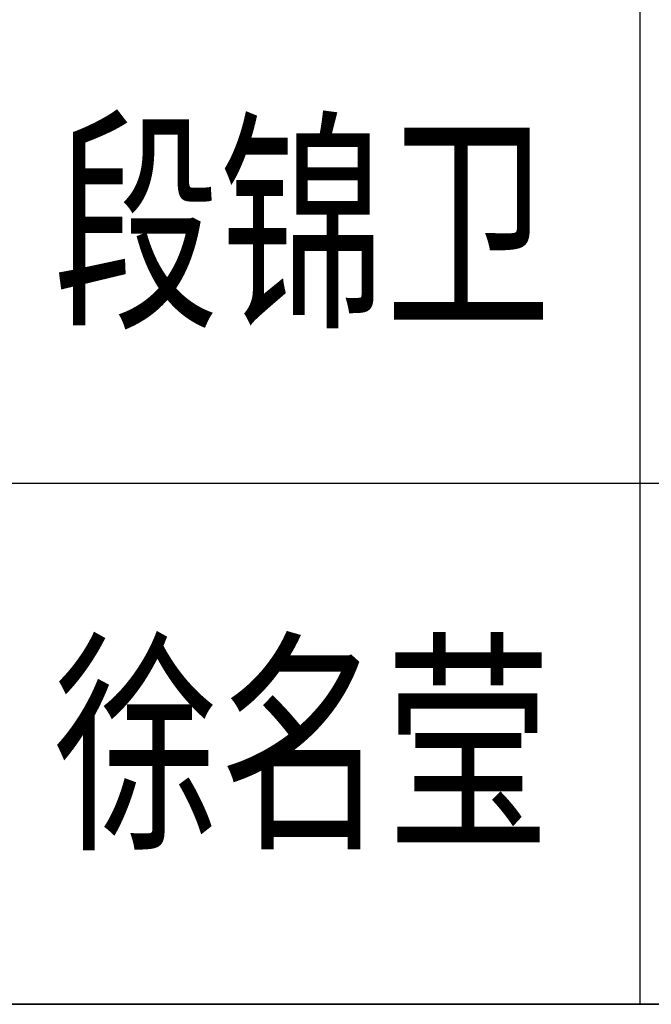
# Model space of a CAD drawing. Extents: x 1779708 to 7299578, y -1121471 to 88434.
# Tile 730 of 1056: x 6214081 to 6214808, y -964050 to -962916. Entities that reach past the tile are written whole.
import ezdxf

# ---------------------------------------------------------------- set-up
doc = ezdxf.new("R2010")
doc.units = 0
doc.header["$LTSCALE"] = 1000
doc.header["$MEASUREMENT"] = 0
for name, color, linetype in [('PUB_TITLE', 4, 'CONTINUOUS'), ('可见线', 6, 'CONTINUOUS'), ('通-图框－文字', 4, 'CONTINUOUS')]:
    doc.layers.add(name, color=color, linetype=linetype)
doc.styles.add('仿宋', font='txt', dxfattribs={"width": 0.7})

# ---------------------------------------------------------------- blocks, each defined once
blk = doc.blocks.new('A$C3D8761CE')
at = {"layer": 'PUB_TITLE'}
for p, q in [((76100, 20800), (83100, 20800)), ((83100, 19600), (76100, 19600))]:
    blk.add_line(p, q, dxfattribs=at)
for points in [[(81000, 28000), (81000, 19600)], [(76100, 19600), (83100, 19600)]]:
    blk.add_lwpolyline(points, dxfattribs=at)
at = {"layer": '通-图框－文字', "style": '仿宋', "width": 0.7}
for s, p in [('段锦卫', (79650, 21200)), ('徐名莹', (79650, 20000))]:
    blk.add_text(s, height=400, dxfattribs=at).set_placement(p)

msp = doc.modelspace()

# ---------------------------------------------------------------- block references
at = {"layer": '可见线', "xscale": 0.5, "yscale": 0.5, "zscale": 0.5}
msp.add_blockref('A$C3D8761CE', (6174294.5, -973850.2), dxfattribs=at)

doc.saveas('drawing.dxf')
